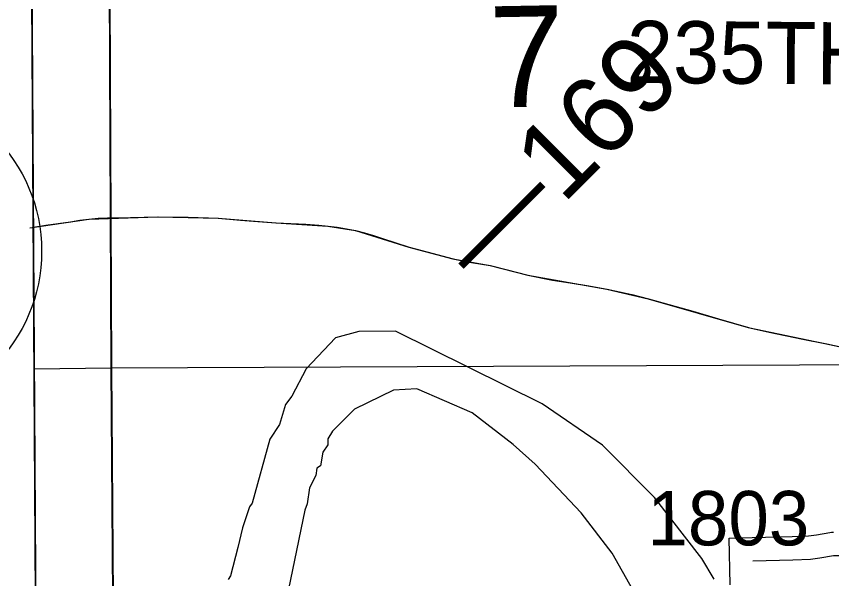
# Model space of a CAD drawing. Extents: x 23.6 to 68.7, y -63 to -29.
# Drawn here: x 32.612 to 33.661, y -47.991 to -47.268 of the extents above; entities that cross this region are included whole.
import ezdxf

# ---------------------------------------------------------------- set-up
doc = ezdxf.new("R2010")
doc.units = 0
for name, color, linetype in [('tdCoClipBndry', 7, 'Continuous'), ('tdCoCoBndry', 7, 'Continuous'), ('tdCoCoBndryPart', 7, 'Continuous'), ('tdCoHydroRiver', 7, 'Continuous'), ('tdCoPriCL', 7, 'Continuous'), ('tdCoPrimary', 7, 'Continuous'), ('tdCoPriNonDiv', 7, 'Continuous'), ('tdCoPriNonDivCL', 7, 'Continuous'), ('tdCoSecRdNmbr', 7, 'Continuous'), ('tdCoSecRdTxt', 7, 'Continuous'), ('tdCoSecRteBand', 7, 'Continuous'), ('tdCoSecRteCL', 7, 'Continuous'), ('tdCoSectLine', 7, 'Continuous'), ('tdCoSectLinePart', 7, 'Continuous'), ('tdCoSectNmbr', 7, 'Continuous'), ('tdCoShieldStRte', 7, 'Continuous'), ('tdCoSurfGravel', 7, 'Continuous'), ('tdCoTwpBndryShd', 7, 'Continuous'), ('tdStHwyPriRefPost1', 7, 'Continuous')]:
    doc.layers.add(name, color=color, linetype=linetype)

msp = doc.modelspace()

# ---------------------------------------------------------------- linework, layer by layer
at = {"layer": 'tdCoClipBndry'}
msp.add_lwpolyline([(56.8227, -57.553), (51.8233, -57.6334), (46.8056, -57.7041), (45.8081, -57.7131), (44.8328, -57.735), (43.8446, -57.7356), (42.8125, -57.7502), (36.856, -57.8104), (34.8462, -57.8398), (33.8615, -57.8433), (32.8589, -57.8556), (32.833, -57.8525), (32.8013, -57.8383), (32.7717, -57.8067), (32.7614, -57.7827), (32.7577, -57.7569), (32.6839, -51.7283), (32.6474, -49.7276), (32.6233, -45.7459), (32.6113, -44.7492), (32.588, -43.7493), (32.587, -43.0064), (32.5923, -42.7484), (32.5183, -35.7733)], dxfattribs=at)
at = {"layer": 'tdCoCoBndry'}
for p, q in [((32.7347, -47.7196), (32.7303, -46.7351)), ((32.7303, -46.7351), (32.7347, -47.7196)), ((32.7417, -48.7221), (32.7347, -47.7196)), ((32.7347, -47.7196), (32.7417, -48.7221))]:
    msp.add_line(p, q, dxfattribs=at)
for points in [[(32.5183, -35.7733), (32.5923, -42.7484), (32.587, -43.0064), (32.588, -43.7493), (32.6113, -44.7492), (32.6233, -45.7459), (32.6474, -49.7276), (32.6839, -51.7283)], [(32.6718, -40.7503), (32.6807, -41.745), (32.6923, -42.7489), (32.6875, -42.9908), (32.687, -43.0063), (32.6879, -43.7492), (32.7112, -44.7475), (32.7232, -45.7449), (32.73, -46.7351), (32.7344, -47.7196), (32.7414, -48.7221), (32.7473, -49.7257), (32.7682, -50.7257), (32.7838, -51.7268), (32.7945, -52.7546), (32.8063, -53.7572), (32.8202, -54.758), (32.8346, -55.7561), (32.8426, -56.756), (32.8576, -57.7557)], [(36.8552, -57.7104), (35.8554, -57.7251), (34.8462, -57.7399), (33.861, -57.7434), (32.858, -57.7557), (32.843, -56.756), (32.8349, -55.7561), (32.8205, -54.758), (32.8066, -53.7572), (32.7948, -52.7546), (32.7842, -51.7268), (32.7685, -50.7257), (32.7477, -49.7257), (32.7417, -48.7221), (32.7347, -47.7196), (32.7303, -46.7351), (32.7236, -45.745), (32.7116, -44.7475), (32.6883, -43.7492), (32.6873, -43.0063), (32.6879, -42.9908), (32.6927, -42.7489), (32.6811, -41.7451), (32.6722, -40.7503)], [(32.7842, -51.7268), (32.7685, -50.7257), (32.7477, -49.7257), (32.7417, -48.7221), (32.7347, -47.7196), (32.7303, -46.7351), (32.7236, -45.745), (32.7116, -44.7475), (32.6883, -43.7492), (32.6873, -43.0063), (32.6879, -42.9908), (32.6927, -42.7489), (32.6811, -41.7451), (32.6722, -40.7503)]]:
    msp.add_lwpolyline(points, dxfattribs=at)
at = {"layer": 'tdCoCoBndryPart'}
msp.add_lwpolyline([(32.7314, -47.0591), (32.7344, -47.7196), (32.7414, -48.7221), (32.7424, -48.899)], dxfattribs=at)
at = {"layer": 'tdCoHydroRiver'}
for points in [[(33.3663, -47.8191), (33.2885, -47.766), (33.0999, -47.6728), (33.0526, -47.6732), (33.0227, -47.6813), (32.9851, -47.7211), (32.9664, -47.756), (32.9586, -47.7671), (32.9509, -47.7924), (32.9385, -47.8115), (32.9155, -47.8937), (32.9123, -47.8985), (32.9031, -47.9254), (32.897, -47.9507), (32.8878, -47.9871), (32.8847, -47.9919)], [(33.4185, -48.0286), (33.3785, -47.9579), (33.3386, -47.9061), (33.2797, -47.8434), (33.2511, -47.8184), (33.1987, -47.7778), (33.1274, -47.7468), (33.0974, -47.7486), (33.0471, -47.7727), (33.0189, -47.8013), (33.0127, -47.8109), (33.0127, -47.8188), (33.0065, -47.8283), (33.0035, -47.8457), (32.9988, -47.8489), (32.9973, -47.8583), (32.9895, -47.8742), (32.9865, -47.8947), (32.9834, -47.9027), (32.9515, -48.056)], [(33.5098, -47.9916), (33.4938, -47.9648), (33.4331, -47.8864), (33.3663, -47.8191)]]:
    msp.add_lwpolyline(points, dxfattribs=at)
at = {"layer": 'tdCoPriCL'}
msp.add_lwpolyline([(32.6341, -47.5389), (32.6503, -47.5363), (32.6819, -47.5319), (32.6937, -47.5299), (32.7055, -47.5285), (32.7174, -47.5275), (32.7294, -47.527), (32.7413, -47.5269), (32.7943, -47.5257), (32.833, -47.526), (32.8718, -47.5274), (32.9006, -47.5297), (32.9228, -47.5316), (32.946, -47.5334), (32.9842, -47.5351), (33.001, -47.5363), (33.0129, -47.5374), (33.0247, -47.5389), (33.0365, -47.5409), (33.0482, -47.5433), (33.0598, -47.5462), (33.0713, -47.5495), (33.0826, -47.5533), (33.1171, -47.5644), (33.148, -47.5728), (33.1736, -47.5795), (33.1975, -47.5842), (33.2217, -47.5883), (33.2436, -47.5938), (33.2703, -47.6007), (33.3018, -47.6071), (33.3245, -47.6105), (33.3482, -47.6142), (33.3719, -47.6187), (33.4037, -47.6256), (33.4249, -47.631), (33.451, -47.6382), (33.4819, -47.647), (33.5149, -47.6569), (33.5534, -47.668), (33.5805, -47.6739), (33.6239, -47.6828), (33.6545, -47.689), (33.6801, -47.6944)], dxfattribs=at)
at = {"layer": 'tdCoPrimary'}
for points in [[(32.6341, -47.5389), (32.6507, -47.5363), (32.6823, -47.5319), (32.694, -47.5299), (32.7059, -47.5285), (32.7178, -47.5275), (32.7297, -47.527), (32.7339, -47.527), (32.7417, -47.5269), (32.7947, -47.5257), (32.8334, -47.526), (32.8721, -47.5274), (32.901, -47.5297), (32.9232, -47.5316), (32.9464, -47.5334), (32.9846, -47.5351), (33.0014, -47.5363), (33.0133, -47.5374), (33.0251, -47.5389), (33.0369, -47.5409), (33.0486, -47.5433), (33.0602, -47.5462), (33.0717, -47.5495), (33.083, -47.5533), (33.1175, -47.5644), (33.1483, -47.5728), (33.174, -47.5795), (33.1979, -47.5842), (33.2221, -47.5883), (33.244, -47.5938), (33.2707, -47.6007), (33.3022, -47.6071), (33.3249, -47.6105), (33.3486, -47.6142), (33.3723, -47.6187), (33.4041, -47.6256), (33.4253, -47.631), (33.4514, -47.6382), (33.4822, -47.647), (33.5153, -47.6569), (33.5538, -47.668), (33.5809, -47.6739), (33.6243, -47.6828), (33.6549, -47.689), (33.6805, -47.6944)], [(32.6341, -47.5389), (32.6507, -47.5363), (32.6823, -47.5319), (32.694, -47.5299), (32.7059, -47.5285), (32.7178, -47.5275), (32.7297, -47.527), (32.7339, -47.527)], [(32.6341, -47.5389), (32.6507, -47.5363), (32.6823, -47.5319), (32.694, -47.5299), (32.7059, -47.5285), (32.7178, -47.5275), (32.7297, -47.527), (32.7339, -47.527)], [(32.7339, -47.527), (32.7417, -47.5269), (32.7947, -47.5257), (32.8334, -47.526), (32.8721, -47.5274), (32.901, -47.5297), (32.9232, -47.5316), (32.9464, -47.5334), (32.9846, -47.5351), (33.0014, -47.5363), (33.0133, -47.5374), (33.0251, -47.5389), (33.0369, -47.5409), (33.0486, -47.5433), (33.0602, -47.5462), (33.0717, -47.5495), (33.083, -47.5533), (33.1175, -47.5644), (33.1483, -47.5728), (33.174, -47.5795), (33.1979, -47.5842), (33.2221, -47.5883), (33.244, -47.5938), (33.2707, -47.6007), (33.3022, -47.6071), (33.3249, -47.6105), (33.3486, -47.6142), (33.3723, -47.6187), (33.4041, -47.6256), (33.4253, -47.631), (33.4514, -47.6382), (33.4822, -47.647), (33.5153, -47.6569), (33.5538, -47.668), (33.5809, -47.6739), (33.6243, -47.6828), (33.6549, -47.689), (33.6805, -47.6944)], [(32.7339, -47.527), (32.7417, -47.5269), (32.7947, -47.5257), (32.8334, -47.526), (32.8721, -47.5274), (32.901, -47.5297), (32.9232, -47.5316), (32.9464, -47.5334), (32.9846, -47.5351), (33.0014, -47.5363), (33.0133, -47.5374), (33.0251, -47.5389), (33.0369, -47.5409), (33.0486, -47.5433), (33.0602, -47.5462), (33.0717, -47.5495), (33.083, -47.5533), (33.1175, -47.5644), (33.1483, -47.5728), (33.174, -47.5795), (33.1979, -47.5842), (33.2221, -47.5883), (33.244, -47.5938), (33.2707, -47.6007), (33.3022, -47.6071), (33.3249, -47.6105), (33.3486, -47.6142), (33.3723, -47.6187), (33.4041, -47.6256), (33.4253, -47.631), (33.4514, -47.6382), (33.4822, -47.647), (33.5153, -47.6569), (33.5538, -47.668), (33.5809, -47.6739), (33.6243, -47.6828), (33.6549, -47.689), (33.6805, -47.6944)]]:
    msp.add_lwpolyline(points, dxfattribs=at)
at = {"layer": 'tdCoPriNonDiv'}
msp.add_lwpolyline([(32.6295, -47.5396), (32.7056, -47.5285), (32.7944, -47.5257), (32.8718, -47.5274), (32.946, -47.5333), (33.0129, -47.5374), (33.0483, -47.5433), (33.1172, -47.5644), (33.1736, -47.5795), (33.2217, -47.5883), (33.2703, -47.6007), (33.3719, -47.6187), (33.4249, -47.631), (33.5534, -47.668), (33.7075, -47.7001), (33.7815, -47.718), (33.9006, -47.7499), (34.0456, -47.7851), (34.183, -47.8169), (34.514, -47.8899), (34.5147, -47.8904), (34.6232, -47.9107), (34.7056, -47.9227)], dxfattribs=at)
at = {"layer": 'tdCoPriNonDivCL'}
for points in [[(32.6341, -47.5389), (32.6503, -47.5363), (32.6819, -47.5319), (32.6937, -47.5299), (32.7055, -47.5285), (32.7174, -47.5275), (32.7294, -47.527), (32.7294, -47.527)], [(32.6341, -47.5389), (32.6503, -47.5363), (32.6819, -47.5319), (32.6937, -47.5299), (32.7055, -47.5285), (32.7174, -47.5275), (32.7294, -47.527), (32.7335, -47.527)], [(32.7294, -47.527), (32.7335, -47.527), (32.7413, -47.5269), (32.7943, -47.5257), (32.833, -47.526), (32.8718, -47.5274), (32.9006, -47.5297), (32.9228, -47.5316), (32.946, -47.5334), (32.9842, -47.5351), (33.001, -47.5363), (33.0129, -47.5374), (33.0247, -47.5389), (33.0365, -47.5409), (33.0482, -47.5433), (33.0598, -47.5462), (33.0713, -47.5495), (33.0826, -47.5533), (33.1171, -47.5644), (33.148, -47.5728), (33.1736, -47.5795), (33.1975, -47.5842), (33.2217, -47.5883), (33.2436, -47.5938), (33.2703, -47.6007), (33.3018, -47.6071), (33.3245, -47.6105), (33.3482, -47.6142), (33.3719, -47.6187), (33.4037, -47.6256), (33.4249, -47.631), (33.451, -47.6382), (33.4819, -47.647), (33.5149, -47.6569), (33.5534, -47.668), (33.5805, -47.6739), (33.6239, -47.6828), (33.6545, -47.689), (33.6801, -47.6944)], [(32.7335, -47.527), (32.7413, -47.5269), (32.7943, -47.5257), (32.833, -47.526), (32.8718, -47.5274), (32.9006, -47.5297), (32.9228, -47.5316), (32.946, -47.5334), (32.9842, -47.5351), (33.001, -47.5363), (33.0129, -47.5374), (33.0247, -47.5389), (33.0365, -47.5409), (33.0482, -47.5433), (33.0598, -47.5462), (33.0713, -47.5495), (33.0826, -47.5533), (33.1171, -47.5644), (33.148, -47.5728), (33.1736, -47.5795), (33.1975, -47.5842), (33.2217, -47.5883), (33.2436, -47.5938), (33.2703, -47.6007), (33.3018, -47.6071), (33.3245, -47.6105), (33.3482, -47.6142), (33.3719, -47.6187), (33.4037, -47.6256), (33.4249, -47.631), (33.451, -47.6382), (33.4819, -47.647), (33.5149, -47.6569), (33.5534, -47.668), (33.5805, -47.6739), (33.6239, -47.6828), (33.6545, -47.689), (33.6801, -47.6944)]]:
    msp.add_lwpolyline(points, dxfattribs=at)
at = {"layer": 'tdCoSecRteBand'}
msp.add_lwpolyline([(33.5306, -47.9988), (33.5289, -47.9388), (33.5589, -47.938), (33.6102, -47.9365), (33.631, -47.9357), (33.6415, -47.9343), (33.6584, -47.9316), (33.6607, -47.9312), (33.6632, -47.9312)], dxfattribs=at)
at = {"layer": 'tdCoSecRteCL'}
msp.add_lwpolyline([(33.5597, -47.968), (33.6112, -47.9665), (33.6336, -47.9657), (33.6459, -47.964), (33.6632, -47.9612)], dxfattribs=at)
at = {"layer": 'tdCoSectLine'}
for points in [[(32.73, -46.7351), (32.7344, -47.7196)], [(32.6352, -47.7209), (32.7344, -47.7196)], [(32.7344, -47.7196), (33.7179, -47.7154)], [(32.7344, -47.7196), (32.7414, -48.7221)]]:
    msp.add_lwpolyline(points, dxfattribs=at)
at = {"layer": 'tdCoSectLinePart'}
for points in [[(32.7314, -47.0591), (32.7344, -47.7196)], [(32.6352, -47.7209), (32.7344, -47.7196)], [(32.7344, -47.7196), (33.7179, -47.7154)], [(32.7344, -47.7196), (32.7414, -48.7221)]]:
    msp.add_lwpolyline(points, dxfattribs=at)
at = {"layer": 'tdCoShieldStRte'}
msp.add_circle((32.4363, -47.5697), 0.2085, dxfattribs=at)
at = {"layer": 'tdCoSurfGravel'}
msp.add_lwpolyline([(33.5597, -47.968), (33.6112, -47.9665), (33.6336, -47.9657), (33.6459, -47.964), (33.6632, -47.9612), (33.6988, -47.9612), (33.8172, -47.9615), (33.9685, -47.9604), (34.027, -47.9597), (34.1812, -47.9619), (34.1962, -47.9607), (34.1997, -47.9605), (34.2032, -47.9599), (34.2065, -47.9587), (34.2097, -47.9571)], dxfattribs=at)
at = {"layer": 'tdCoTwpBndryShd'}
msp.add_lwpolyline([(32.8576, -57.7557), (32.8426, -56.756), (32.8346, -55.7561), (32.8202, -54.758), (32.8063, -53.7572), (32.7945, -52.7546), (32.7838, -51.7268), (32.7682, -50.7257), (32.7473, -49.7257), (32.7414, -48.7221), (32.7344, -47.7196), (32.73, -46.7351), (32.7232, -45.7449), (32.7112, -44.7475), (32.6879, -43.7492), (32.687, -43.0063), (32.6875, -42.9908), (32.6923, -42.7489), (32.6807, -41.745), (32.6718, -40.7503)], dxfattribs=at)

# ---------------------------------------------------------------- texts
at = {"layer": 'tdCoSecRdNmbr'}
msp.add_text('1803', height=0.07, rotation=0.0264, dxfattribs=at).set_placement((33.424, -47.9481))
at = {"layer": 'tdCoSecRdTxt'}
msp.add_text('235TH ST', height=0.08, rotation=359.5828, dxfattribs=at).set_placement((33.3971, -47.3534))
at = {"layer": 'tdCoSectNmbr'}
msp.add_text('7', height=0.13, rotation=1.0262, dxfattribs=at).set_placement((33.2215, -47.385))
at = {"layer": 'tdStHwyPriRefPost1'}
msp.add_text('‒‒169', height=0.1, rotation=45, dxfattribs=at).set_placement((33.2103, -47.6151))

doc.saveas('drawing.dxf')
